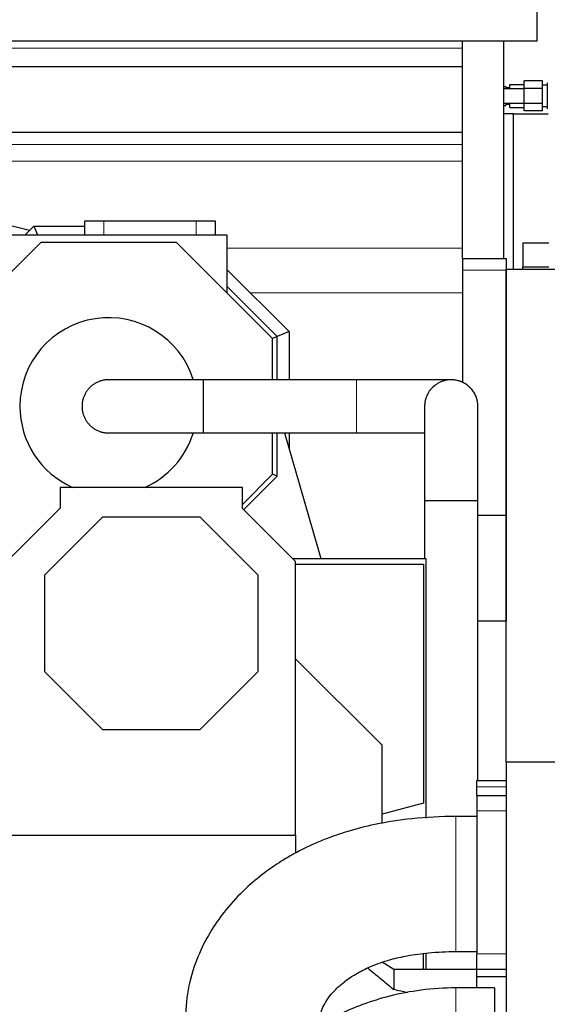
# Model space of a CAD drawing. Header units: inches. Extents: x 0 to 20790, y -12 to 14700.
# Tile 304 of 436: x 9425 to 9871, y 10533 to 11365. Entities that reach past the tile are written whole.
import ezdxf

# ---------------------------------------------------------------- set-up
doc = ezdxf.new("R2010")
doc.units = ezdxf.units.IN
doc.layers.add('1', color=7, linetype='Continuous', true_color=0xffffff)
doc.layers.add('254', color=7, linetype='Continuous', true_color=0xffffff)
doc.styles.add('latin_extended', font='simplex.shx')
doc.dimstyles.get("Standard").update_dxf_attribs({"dimtxt": 0.18, "dimasz": 0.18, "dimexe": 0.18, "dimexo": 0.0625, "dimgap": 0.09, "dimtad": 0, "dimtih": 1, "dimtoh": 1, "dimdec": 4, "dimzin": 0, "dimdsep": 46, "dimtxsty": 'Standard', "dimcen": 0.09, "dimadec": 0, "dimazin": 0, "dimtfac": 1, "dimtdec": 4, "dimtofl": 0, "dimtmove": 0, "dimatfit": 3, "dimfxl": 1, "dimtolj": 1, "dimtzin": 0, "dimarcsym": 0})

# ---------------------------------------------------------------- blocks, each defined once
blk = doc.blocks.new('_U3')
at = {"layer": '254', "color": 3, "linetype": 'Continuous', "lineweight": 13, "transparency": 16777216}
for p, q in [((8941.98, 11480.96), (8941.98, 12953.96)), ((11385.03, 10066.36), (11385.03, 12953.96)), ((9064.48, 12918.96), (11262.53, 12918.96))]:
    blk.add_line(p, q, dxfattribs=at)
at = {"layer": '254', "color": 3, "transparency": 16777216}
for points in [[(9064.48, 12939.38), (9064.48, 12898.55), (8941.98, 12918.96)], [(11262.53, 12898.55), (11262.53, 12939.38), (11385.03, 12918.96)]]:
    blk.add_solid(points, dxfattribs=at)
at = {"layer": 'Defpoints', "color": 0, "transparency": 16777216}
for p in [(11385.03, 12918.96), (8941.98, 11445.96), (11385.03, 10031.36)]:
    blk.add_point(p, dxfattribs=at)
at = {"layer": '254', "color": 2, "lineweight": 13, "transparency": 16777216, "insert": (9947.67, 13102.71), "char_height": 122.5, "attachment_point": 1, "style": 'latin_extended'}
blk.add_mtext('\\A1;2443', dxfattribs=at)

msp = doc.modelspace()

# ---------------------------------------------------------------- linework, layer by layer
at = {"layer": '1', "color": 2, "linetype": 'Continuous', "lineweight": 25}
for p, q in [((9861.978, 11347.464), (9861.978, 11461.514)), ((9401.978, 11347.464), (9861.978, 11347.464)), ((9798.987, 11341.478), (9798.987, 11347.464)), ((9798.987, 11325.588), (9798.987, 11341.478)), ((9833.978, 11163.462), (9833.978, 11347.454)), ((9798.987, 11325.588), (9092.978, 11325.588)), ((9798.987, 11269.961), (9798.987, 11325.588)), ((9833.978, 11309.046), (9835.478, 11309.046)), ((9835.478, 11309.046), (9835.478, 11307.025)), ((9838.978, 11310.778), (9850.978, 11310.778)), ((9838.978, 11306.963), (9838.978, 11310.778)), ((9850.978, 11307.314), (9850.978, 11313.665)), ((9866.478, 11313.665), (9850.978, 11313.665)), ((9866.478, 11307.314), (9866.478, 11313.665)), ((9870.478, 11309.963), (9866.478, 11309.963)), ((9870.478, 11311.933), (9870.478, 11306.448)), ((9850.978, 11306.963), (9833.977, 11306.963)), ((9838.978, 11307.963), (9835.478, 11307.963)), ((9835.478, 11307.025), (9835.478, 11306.963)), ((9850.978, 11294.612), (9850.978, 11307.314)), ((9866.478, 11307.314), (9850.978, 11307.314)), ((9866.478, 11294.612), (9866.478, 11307.314)), ((9870.478, 11306.448), (9870.478, 11295.478)), ((9833.977, 11294.963), (9850.978, 11294.963)), ((9833.978, 11292.88), (9835.478, 11292.88)), ((9835.478, 11294.963), (9835.478, 11294.901)), ((9835.478, 11294.901), (9835.478, 11292.88)), ((9835.478, 11293.963), (9838.978, 11293.963)), ((9838.978, 11291.148), (9838.978, 11294.963)), ((9850.978, 11288.261), (9850.978, 11294.612)), ((9866.478, 11294.612), (9850.978, 11294.612)), ((9866.478, 11288.261), (9866.478, 11294.612)), ((9866.478, 11291.963), (9870.478, 11291.963)), ((9870.478, 11295.478), (9870.478, 11289.994)), ((9842.05, 11285.964), (9833.977, 11285.964)), ((9838.978, 11291.148), (9850.978, 11291.148)), ((9842.05, 11285.964), (9871.282, 11285.964)), ((9842.05, 11154.464), (9842.05, 11285.964)), ((9866.478, 11288.261), (9850.978, 11288.261)), ((9798.987, 11269.961), (9169.602, 11269.961)), ((9798.987, 11260.005), (9798.987, 11269.961)), ((9798.987, 11245.927), (9798.987, 11260.005)), ((9197.897, 11245.927), (9433.219, 11187.374)), ((9798.987, 11172.185), (9798.987, 11245.927)), ((9479.978, 11195.463), (9495.978, 11195.463)), ((9479.978, 11183.463), (9479.978, 11195.463)), ((9495.978, 11195.463), (9573.978, 11195.463)), ((9573.978, 11195.463), (9589.978, 11195.463)), ((9589.978, 11195.463), (9589.978, 11183.463)), ((9414.978, 11183.463), (9599.978, 11183.463)), ((9429.31, 11183.462), (9436.811, 11190.963)), ((9436.811, 11190.963), (9479.98, 11190.963)), ((9436.811, 11190.963), (9439.917, 11183.463)), ((9599.978, 11183.463), (9599.978, 11134.332)), ((9442.61, 11176.963), (9361.478, 11095.832)), ((9557.347, 11176.963), (9442.61, 11176.963)), ((9638.478, 11095.832), (9557.347, 11176.963)), ((9871.978, 11176.463), (9849.978, 11176.463)), ((9849.978, 11176.463), (9849.978, 11156.453)), ((9871.978, 11176.463), (9849.978, 11176.463)), ((9849.978, 11176.463), (9849.978, 11156.453)), ((9798.987, 11163.463), (9798.987, 11172.185)), ((9798.987, 11163.463), (9798.987, 11153.638)), ((9798.987, 11163.463), (9835.978, 11163.463)), ((9835.978, 11163.463), (9835.978, 11153.638)), ((9599.979, 11154.13), (9652.478, 11101.631)), ((9798.987, 11153.638), (9798.987, 11058.817)), ((9835.978, 10737.468), (9835.978, 11154.463)), ((9835.978, 11154.463), (10568.312, 11154.463)), ((9835.978, 11153.638), (9835.978, 10946.463)), ((9842.05, 11154.464), (9849.979, 11154.464)), ((9849.978, 11156.453), (9871.978, 11156.453)), ((9849.978, 11154.463), (9849.978, 11156.453)), ((9849.978, 11156.453), (9871.978, 11156.453)), ((9849.978, 11154.463), (9849.978, 11156.453)), ((9849.978, 11154.463), (9871.978, 11154.463)), ((9849.978, 11154.463), (9871.978, 11154.463)), ((9642.478, 11097.489), (9599.979, 11139.988)), ((9652.478, 11101.631), (9642.478, 11097.489)), ((9652.478, 11101.631), (9652.478, 11060.963)), ((9642.478, 11097.489), (9638.478, 11095.832)), ((9638.478, 11060.962), (9638.478, 11095.832)), ((9642.478, 11060.963), (9642.478, 11097.489)), ((9638.478, 10981.095), (9638.478, 11015.964)), ((9642.478, 10979.438), (9642.478, 11015.963)), ((9648.63, 11015.961), (9679.308, 10909.915)), ((9652.478, 11015.964), (9652.478, 11002.659)), ((9612.978, 10955.594), (9638.478, 10981.095)), ((9614.066, 10951.025), (9642.478, 10979.438)), ((9642.478, 10979.438), (9638.478, 10981.095)), ((9612.978, 10969.913), (9458.978, 10969.913)), ((9458.978, 10969.913), (9458.978, 10952.213)), ((9612.978, 10952.113), (9612.978, 10969.913)), ((9458.978, 10952.213), (9408.978, 10902.213)), ((9657.978, 10907.113), (9612.978, 10952.113)), ((9445.978, 10895.913), (9494.978, 10944.913)), ((9494.978, 10944.913), (9576.978, 10944.913)), ((9576.978, 10944.913), (9625.978, 10895.913)), ((9811.979, 10946.463), (9835.978, 10946.463)), ((9835.978, 10946.463), (9835.978, 10856.912)), ((9655.314, 10909.777), (9655.377, 10909.913)), ((9655.377, 10909.913), (9655.314, 10909.778)), ((9655.377, 10909.913), (9767.978, 10909.913)), ((9655.377, 10909.913), (9767.978, 10909.913)), ((9767.978, 10909.913), (9767.978, 10690.291)), ((9767.978, 10909.913), (9767.978, 10690.285)), ((9657.978, 10675.913), (9657.978, 10907.113)), ((9657.98, 10904.913), (9765.978, 10904.913)), ((9765.978, 10904.913), (9765.978, 10702.913)), ((9445.978, 10813.913), (9445.978, 10895.913)), ((9625.978, 10895.913), (9625.978, 10813.913)), ((9835.978, 10856.913), (9811.978, 10856.913)), ((9730.978, 10751.913), (9657.979, 10824.913)), ((9494.978, 10764.913), (9445.978, 10813.913)), ((9625.978, 10813.913), (9576.978, 10764.913)), ((9576.978, 10764.913), (9494.978, 10764.913)), ((9730.978, 10685.743), (9730.978, 10751.913)), ((10265.978, 10737.463), (9835.978, 10737.463)), ((9835.978, 10737.463), (9835.978, 10357.463)), ((9810.978, 10716.641), (9810.978, 10721.913)), ((9810.978, 10721.913), (9835.978, 10721.913)), ((9810.978, 10709.463), (9810.978, 10716.641)), ((9810.978, 10709.463), (9810.978, 10696.463)), ((9810.978, 10709.463), (9835.978, 10709.463)), ((9765.978, 10702.913), (9730.978, 10693.535)), ((9810.978, 10696.463), (9810.978, 10575.463)), ((9810.978, 10691.613), (9793.368, 10691.613)), ((9340.978, 10675.913), (9657.978, 10675.913)), ((9657.978, 10675.913), (9657.978, 10660.706)), ((9765.978, 10562.161), (9765.978, 10575.717)), ((9767.978, 10576), (9767.978, 10562.164)), ((9767.978, 10575.998), (9767.978, 10562.165)), ((9793.368, 10577.313), (9810.978, 10577.313)), ((9810.978, 10562.463), (9810.978, 10575.463)), ((9740.978, 10562.164), (9731.145, 10568.308)), ((9810.978, 10562.163), (9740.978, 10562.163)), ((9740.978, 10562.163), (9740.978, 10545.192)), ((9810.978, 10555.913), (9810.978, 10562.464)), ((9810.978, 10562.463), (9835.978, 10562.463)), ((9810.978, 10546.613), (9810.978, 10555.913)), ((9835.978, 10555.913), (9810.978, 10555.913)), ((9825.978, 10546.613), (9793.478, 10546.613)), ((9825.978, 10546.613), (9825.978, 10489.463))]:
    msp.add_line(p, q, dxfattribs=at)
at = {"layer": '1', "color": 110, "linetype": 'Continuous', "lineweight": 13}
for p, q in [((9798.987, 11341.478), (9092.978, 11341.478)), ((9798.987, 11260.005), (9183.707, 11260.005)), ((9798.987, 11245.927), (9197.897, 11245.927)), ((9495.978, 11195.463), (9495.978, 11183.463)), ((9573.978, 11183.463), (9573.978, 11195.463)), ((9798.987, 11172.185), (9599.982, 11172.185)), ((9798.987, 11153.638), (9835.978, 11153.638)), ((9798.987, 11134.462), (9619.649, 11134.462)), ((9789.498, 11060.963), (9789.478, 11060.963)), ((9835.978, 10716.641), (9810.978, 10716.641)), ((9810.978, 10696.463), (9835.978, 10696.463)), ((9793.368, 10691.613), (9793.368, 10577.313)), ((9810.978, 10575.463), (9835.978, 10575.463)), ((9793.478, 10546.613), (9793.478, 10489.463))]:
    msp.add_line(p, q, dxfattribs=at)
at = {"layer": '1', "color": 2, "linetype": 'Continuous', "lineweight": 25}
for start, end in [(17.521875, 180), (180, 246.065625), (293.94, 342.230625)]:
    msp.add_arc((9499.978, 11038.463), 75, start, end, dxfattribs=at)
at = {"layer": '1', "color": 110, "linetype": 'Continuous', "lineweight": 13}
msp.add_ellipse((9789.478, 11038.463), major_axis=(0, 22.5), ratio=1, start_param=0, end_param=1.5583281, dxfattribs=at)
at = {"layer": '1', "color": 2, "linetype": 'Continuous', "lineweight": 25}
msp.add_ellipse((9562.509, 10490.913), major_axis=(275.5, 0), ratio=0.2586207, start_param=0.8103889, end_param=0.8660997, dxfattribs=at)
for points, weights, knots in [([(9499.98, 11060.963), (9499.979, 11060.963), (9499.979, 11060.963), (9499.978, 11060.963), (9492.023, 11060.963), (9481.455, 11056.986), (9477.477, 11046.418), (9477.477, 11038.463)], [1.01661171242, 1.0166117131, 1.01661171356, 1.01661171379, 1.01661171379, 0.958470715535, 1.01661171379, 1.01661171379], [0, 0, 0, 0, 0, 0.0000625, 0.0000625, 0.0000625, 1, 1, 1, 1, 1]), ([(9579.99, 11060.963), (9579.99, 11060.963), (9579.99, 11060.963), (9579.99, 11060.963), (9579.989, 11060.963), (9579.988, 11056.986), (9579.987, 11046.418), (9579.987, 11038.463)], [1.01661171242, 1.0166117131, 1.01661171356, 1.01661171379, 1.01661171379, 0.958470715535, 1.01661171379, 1.01661171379], [0, 0, 0, 0, 0, 0.0000625, 0.0000625, 0.0000625, 1, 1, 1, 1, 1]), ([(9811.978, 11038.463), (9811.978, 11046.418), (9808.001, 11056.986), (9797.433, 11060.963), (9781.523, 11060.963), (9770.956, 11056.986), (9766.978, 11046.418), (9766.978, 11038.463)], [1.01661171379, 1.01661171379, 0.958470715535, 1.01661171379, 1.01661171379, 0.958470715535, 1.01661171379, 1.01661171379], [0, 0, 0, 0, 0, 0.5, 0.5, 0.5, 1, 1, 1, 1, 1]), ([(9811.978, 10958.458), (9811.978, 10958.459), (9808.001, 10958.459), (9797.433, 10958.46), (9781.523, 10958.46), (9770.956, 10958.459), (9766.978, 10958.459), (9766.978, 10958.458)], [1.01661171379, 1.01661171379, 0.958470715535, 1.01661171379, 1.01661171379, 0.958470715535, 1.01661171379, 1.01661171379], [0, 0, 0, 0, 0, 0.5, 0.5, 0.5, 1, 1, 1, 1, 1])]:
    msp.add_rational_spline(points, weights, degree=4, knots=knots, dxfattribs=at)
for points, knots in [([(9579.99, 11060.963), (9577.995, 11060.963), (9573.29, 11060.963), (9565.446, 11060.963), (9554.546, 11060.963), (9541.422, 11060.963), (9527.377, 11060.963), (9515.283, 11060.963), (9506.289, 11060.963), (9501.949, 11060.963), (9500.257, 11060.963), (9499.963, 11060.963), (9499.978, 11060.963)], [0, 0, 0, 0, 0.0471133, 0.1114701, 0.1869738, 0.3111178, 0.440063, 0.5705115, 0.7044188, 0.846288, 0.921626, 1, 1, 1, 1]), ([(9709.489, 11060.963), (9705.168, 11060.963), (9696.532, 11060.963), (9683.578, 11060.963), (9670.628, 11060.963), (9657.678, 11060.963), (9643.649, 11060.963), (9628.541, 11060.963), (9612.353, 11060.963), (9596.17, 11060.963), (9585.382, 11060.963), (9579.99, 11060.963)], [0, 0, 0, 0, 0.1000803, 0.2000815, 0.3000828, 0.4000843, 0.5000857, 0.6250874, 0.7500892, 0.8750909, 1, 1, 1, 1]), ([(9789.478, 11060.963), (9789.406, 11060.963), (9788.828, 11060.963), (9786.155, 11060.963), (9780.925, 11060.963), (9772.582, 11060.963), (9760.921, 11060.963), (9746.065, 11060.963), (9731.723, 11060.963), (9719.316, 11060.963), (9712.822, 11060.963), (9709.489, 11060.963)], [0, 0, 0, 0, 0.0774377, 0.1868193, 0.3109608, 0.4399033, 0.5703496, 0.7042589, 0.8461262, 0.921428, 1, 1, 1, 1]), ([(9811.951, 11037.277), (9811.99, 11038.014), (9811.993, 11040.25), (9811.433, 11043.993), (9810.051, 11047.817), (9807.732, 11051.915), (9806.155, 11053.514), (9805.43, 11054.416), (9803.967, 11055.681), (9803.594, 11055.986), (9803.367, 11056.166), (9803.19, 11056.302), (9803.013, 11056.438), (9802.782, 11056.609), (9802.522, 11056.797), (9800.997, 11057.864), (9799.742, 11058.465), (9797.301, 11059.66), (9795.194, 11060.24), (9792.91, 11060.747), (9791.317, 11060.9), (9790.293, 11060.951), (9789.845, 11060.961), (9789.639, 11060.963), (9789.54, 11060.963), (9789.497, 11060.963), (9789.478, 11060.963)], [0, 0, 0, 0, 0.0101479, 0.030809, 0.0514807, 0.0739174, 0.1301834, 0.1732113, 0.1783726, 0.1802727, 0.1818566, 0.1825934, 0.1833316, 0.1849256, 0.1868425, 0.189199, 0.2277539, 0.3044501, 0.4363748, 0.6171344, 0.8166377, 0.9162907, 0.9630387, 0.9836151, 0.9926967, 1, 1, 1, 1]), ([(9766.978, 11038.463), (9766.978, 11038.478), (9766.978, 11038.185), (9766.978, 11036.492), (9766.978, 11032.152), (9766.978, 11023.158), (9766.978, 11011.065), (9766.978, 10997.02), (9766.978, 10983.896), (9766.978, 10972.996), (9766.978, 10965.154), (9766.978, 10960.451), (9766.978, 10958.458)], [0, 0, 0, 0, 0.0783818, 0.1537236, 0.2956001, 0.4295142, 0.5599693, 0.6889211, 0.8130714, 0.8885789, 0.9529391, 1, 1, 1, 1]), ([(9811.978, 10958.458), (9811.978, 10960.451), (9811.978, 10965.154), (9811.978, 10972.996), (9811.978, 10983.896), (9811.978, 10997.02), (9811.978, 11011.065), (9811.978, 11023.158), (9811.978, 11032.152), (9811.978, 11036.492), (9811.978, 11038.185), (9811.978, 11038.478), (9811.978, 11038.463)], [0, 0, 0, 0, 0.0470609, 0.1114211, 0.1869286, 0.3110789, 0.4400307, 0.5704858, 0.7043999, 0.8462764, 0.9216182, 1, 1, 1, 1]), ([(9499.978, 11015.963), (9499.946, 11015.963), (9500.43, 11015.963), (9503.055, 11015.963), (9509.217, 11015.963), (9520.592, 11015.963), (9533.893, 11015.963), (9547.622, 11015.963), (9559.389, 11015.963), (9568.515, 11015.963), (9574.76, 11015.963), (9578.437, 11015.963), (9579.99, 11015.963)], [0, 0, 0, 0, 0.1011661, 0.1925948, 0.3527377, 0.4937671, 0.6235907, 0.7439211, 0.8514638, 0.9129135, 0.9633079, 1, 1, 1, 1]), ([(9579.99, 11015.963), (9585.382, 11015.963), (9596.17, 11015.963), (9612.353, 11015.963), (9628.541, 11015.963), (9643.649, 11015.963), (9657.678, 11015.963), (9670.628, 11015.963), (9683.578, 11015.963), (9696.532, 11015.963), (9705.168, 11015.963), (9709.489, 11015.963)], [0, 0, 0, 0, 0.1249091, 0.2499108, 0.3749126, 0.4999143, 0.5999157, 0.6999172, 0.7999185, 0.8999197, 1, 1, 1, 1]), ([(9709.489, 11015.963), (9712.822, 11015.963), (9719.316, 11015.963), (9731.723, 11015.963), (9746.065, 11015.963), (9758.8, 11015.963), (9765.231, 11015.963), (9767.34, 11015.963)], [0, 0, 0, 0, 0.1564888, 0.3064642, 0.5890158, 0.8557175, 1, 1, 1, 1]), ([(9766.978, 10958.458), (9766.978, 10947.897), (9766.978, 10931.715), (9766.978, 10915.533), (9766.978, 10909.911)], [0, 0, 0, 0, 0.6526166, 1, 1, 1, 1]), ([(9811.978, 10721.911), (9811.978, 10763.582), (9811.978, 10811.449), (9811.978, 10865.513), (9811.978, 10884.103), (9811.978, 10902.693), (9811.978, 10921.283), (9811.978, 10939.872), (9811.978, 10952.263), (9811.978, 10958.458)], [0, 0, 0, 0, 0.528487, 0.607076, 0.6856651, 0.7642542, 0.8428432, 0.9214333, 1, 1, 1, 1]), ([(9793.368, 10691.613), (9780.829, 10691.639), (9757.874, 10690.421), (9726.852, 10685.675), (9702.947, 10679.525), (9686.076, 10673.691), (9674.306, 10668.818), (9664.884, 10664.411), (9655.535, 10659.524), (9644.025, 10652.737), (9630.327, 10643.292), (9614.418, 10629.892), (9599.501, 10613.882), (9586.365, 10595.483), (9575.616, 10575.088), (9567.509, 10551.09), (9565.386, 10533.728), (9565.218, 10524.451)], [0, 0, 0, 0, 0.1078979, 0.2001171, 0.2737198, 0.3282184, 0.3631445, 0.3917442, 0.4246038, 0.4617437, 0.5178802, 0.5844001, 0.6648177, 0.7345116, 0.8128259, 0.9017492, 1, 1, 1, 1]), ([(9679.518, 10524.65), (9679.565, 10526.261), (9680.509, 10529.822), (9684.154, 10536.17), (9689.752, 10543.469), (9697.619, 10550.997), (9706.928, 10557.405), (9714.32, 10561.449), (9720.797, 10564.513), (9728.727, 10567.677), (9739.391, 10571.054), (9753.327, 10574.257), (9771.737, 10576.768), (9785.562, 10577.373), (9793.368, 10577.313)], [0, 0, 0, 0, 0.123853, 0.2371916, 0.3359496, 0.4513041, 0.5360397, 0.5813122, 0.6178935, 0.6677458, 0.7238969, 0.7969399, 0.8873787, 1, 1, 1, 1]), ([(9718.482, 10563.702), (9719.219, 10563.111), (9719.955, 10562.519), (9724.1, 10559.177), (9727.497, 10556.408), (9734.261, 10550.831), (9737.628, 10548.023), (9740.978, 10545.192)], [0, 0, 0, 0, 0.0973202, 0.0973202, 0.5486601, 0.5486601, 1, 1, 1, 1]), ([(9793.478, 10546.613), (9783.551, 10546.609), (9764.79, 10545.393), (9738.313, 10540.339), (9715.227, 10533.181), (9693.774, 10524.101), (9674.712, 10513.674), (9658.186, 10502.457), (9643.624, 10490.818), (9628.607, 10476.705), (9611.985, 10457.622), (9596.733, 10435.081), (9583.853, 10409.83), (9573.931, 10382.811), (9568.59, 10358.881), (9566.787, 10344.184), (9566.383, 10339.875)], [0, 0, 0, 0, 0.0879005, 0.1676801, 0.2393358, 0.3028651, 0.3749109, 0.4325084, 0.4805864, 0.54085, 0.6158508, 0.7055797, 0.7825676, 0.8678406, 0.9613956, 1, 1, 1, 1])]:
    msp.add_open_spline(points, degree=3, knots=knots, dxfattribs=at)
at = {"layer": '1', "color": 110, "linetype": 'Continuous', "lineweight": 13}
msp.add_rational_spline([(9709.489, 11060.963), (9709.489, 11060.963), (9709.488, 11060.963), (9709.488, 11060.963), (9709.487, 11060.963), (9709.485, 11056.986), (9709.484, 11046.418), (9709.484, 11038.463)], [1.01661171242, 1.0166117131, 1.01661171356, 1.01661171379, 1.01661171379, 0.958470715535, 1.01661171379, 1.01661171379], degree=4, knots=[0, 0, 0, 0, 0, 0.0000625, 0.0000625, 0.0000625, 1, 1, 1, 1, 1], dxfattribs=at)
at = {"layer": '1', "color": 2, "linetype": 'Continuous', "lineweight": 25}
for points in [[(9477.477, 11038.463), (9477.477, 11030.508), (9481.455, 11019.941), (9492.023, 11015.963), (9499.978, 11015.963)], [(9579.987, 11038.463), (9579.987, 11030.508), (9579.988, 11019.941), (9579.989, 11015.963), (9579.99, 11015.963)]]:
    msp.add_rational_spline(points, [1.01661171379, 1.01661171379, 0.958470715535, 1.01661171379, 1.01661171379], degree=4, dxfattribs=at)
at = {"layer": '1', "color": 110, "linetype": 'Continuous', "lineweight": 13}
msp.add_rational_spline([(9709.484, 11038.463), (9709.484, 11030.508), (9709.485, 11019.941), (9709.487, 11015.963), (9709.489, 11015.963)], [1.01661171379, 1.01661171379, 0.958470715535, 1.01661171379, 1.01661171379], degree=4, dxfattribs=at)

# ---------------------------------------------------------------- dimensions: what is measured, and where the dimension line sits
at = {"layer": '254', "color": 2, "linetype": 'Continuous', "lineweight": 13}
dim = msp.add_linear_dim(base=(11385.031, 12918.963), p1=(8941.978, 11445.963), p2=(11385.031, 10031.356), dimstyle='Standard', override={"dimscale": 35, "dimtxt": 3.5, "dimasz": 3.5, "dimexe": 1, "dimexo": 1, "dimgap": 1.75, "dimtad": 1, "dimtih": 1, "dimtoh": 0, "dimdec": 0, "dimlfac": 1, "dimzin": 8, "dimdsep": 46, "dimlunit": 2, "dimtxsty": 'latin_extended', "dimsah": 1, "dimse1": 0, "dimse2": 0, "dimsd1": 0, "dimsd2": 0, "dimclrd": 3, "dimclre": 3, "dimclrt": 2, "dimtol": 0, "dimtm": -0.1, "dimtfac": 0.714286, "dimtdec": 3, "dimtofl": 1, "dimtmove": 0, "dimtzin": 8, "dimlwd": 13, "dimlwe": 13}, dxfattribs=at)
dim.commit()
dim.dimension.update_dxf_attribs({"geometry": '_U3', "text_midpoint": (10163.505, 12918.963), "dimtype": 160})

doc.saveas('drawing.dxf')
